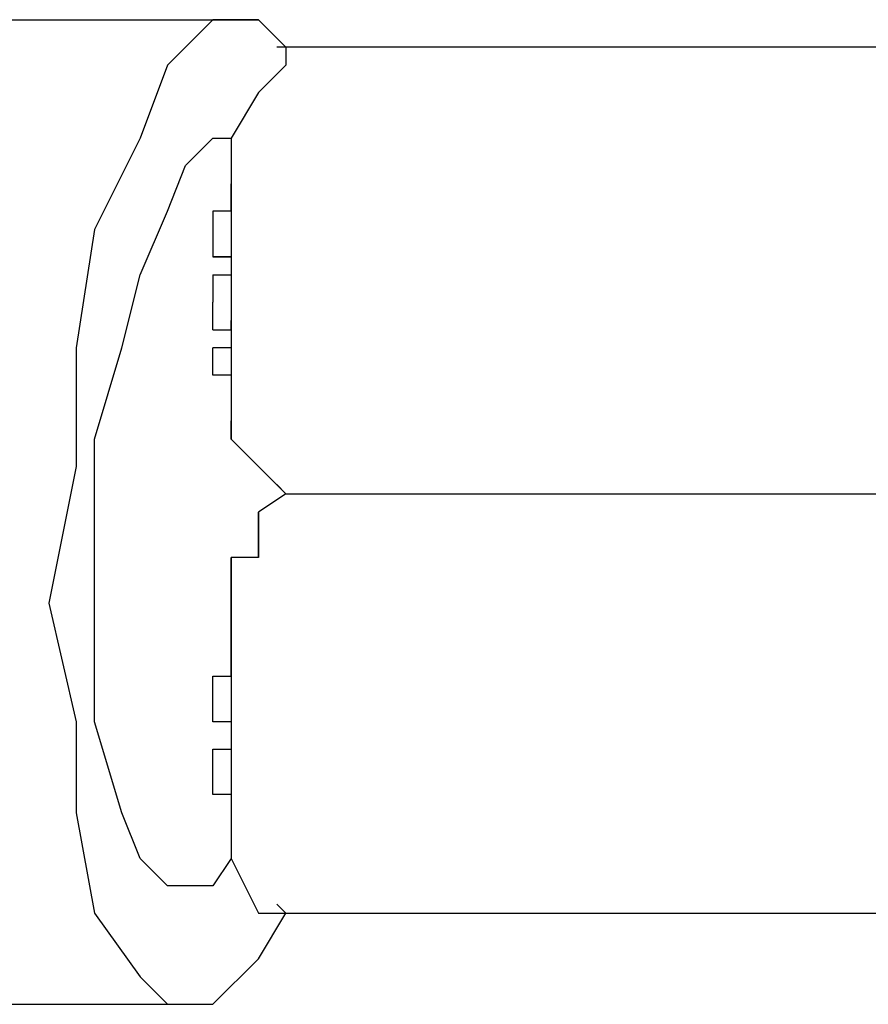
# Model space of a CAD drawing. Header units: millimetres. Extents: x 1114507 to 93926427, y 174473 to 817039.
# Tile 422 of 483: x 2214109 to 2214349, y 770409 to 770688. Entities that reach past the tile are written whole.
import ezdxf

# ---------------------------------------------------------------- set-up
doc = ezdxf.new("R2010")
doc.units = ezdxf.units.MM

msp = doc.modelspace()

# ---------------------------------------------------------------- linework, layer by layer
at = {"color": 7, "linetype": 'Continuous', "lineweight": -2, "elevation": -2718483}
for points in [[(2213688.04, 770687.97), (2214176.42, 770687.97), (2214176.42, 770687.97)], [(2214163.5, 770687.97), (2214150.58, 770675.05), (2214150.58, 770675.05)], [(2214176.42, 770687.97), (2214163.5, 770687.97), (2214163.5, 770687.97)], [(2214184.17, 770680.22), (2214176.42, 770687.97), (2214176.42, 770687.97)], [(2214184.17, 770680.22), (2214181.59, 770680.22), (2214181.59, 770680.22)], [(2214189.34, 770680.22), (2214184.17, 770680.22), (2214184.17, 770680.22)], [(2214184.17, 770680.22), (2214184.17, 770675.05), (2214184.17, 770675.05)], [(2214434.82, 770680.22), (2214189.34, 770680.22), (2214189.34, 770680.22)], [(2214150.58, 770675.05), (2214142.83, 770654.38), (2214142.83, 770654.38)], [(2214184.17, 770675.05), (2214176.42, 770667.3), (2214176.42, 770667.3)], [(2214176.42, 770667.3), (2214168.67, 770654.38), (2214168.67, 770654.38)], [(2214142.83, 770654.38), (2214129.91, 770628.54), (2214129.91, 770628.54)], [(2214155.75, 770646.62), (2214163.5, 770654.38), (2214163.5, 770654.38)], [(2214163.5, 770654.38), (2214168.67, 770654.38), (2214168.67, 770654.38)], [(2214168.67, 770654.38), (2214168.67, 770646.62), (2214168.67, 770646.62)], [(2214150.58, 770633.7), (2214155.75, 770646.62), (2214155.75, 770646.62)], [(2214168.67, 770646.62), (2214168.67, 770641.46), (2214168.67, 770641.46)], [(2214168.67, 770646.62), (2214168.67, 770641.46), (2214168.67, 770641.46)], [(2214168.67, 770633.7), (2214168.67, 770641.46), (2214168.67, 770641.46)], [(2214168.67, 770641.46), (2214168.67, 770633.7), (2214168.67, 770633.7)], [(2214142.83, 770615.62), (2214150.58, 770633.7), (2214150.58, 770633.7)], [(2214163.5, 770633.7), (2214163.5, 770628.54), (2214163.5, 770628.54)], [(2214168.67, 770633.7), (2214163.5, 770633.7), (2214163.5, 770633.7)], [(2214168.67, 770633.7), (2214168.67, 770620.78), (2214168.67, 770620.78)], [(2214129.91, 770628.54), (2214124.74, 770594.94), (2214124.74, 770594.94)], [(2214163.5, 770628.54), (2214163.5, 770620.78), (2214163.5, 770620.78)], [(2214163.5, 770620.78), (2214168.67, 770620.78), (2214168.67, 770620.78)], [(2214168.67, 770620.78), (2214163.5, 770620.78), (2214163.5, 770620.78)], [(2214168.67, 770620.78), (2214168.67, 770615.62), (2214168.67, 770615.62)], [(2214137.66, 770594.94), (2214142.83, 770615.62), (2214142.83, 770615.62)], [(2214163.5, 770615.62), (2214168.67, 770615.62), (2214168.67, 770615.62)], [(2214163.5, 770615.62), (2214163.5, 770607.86), (2214163.5, 770607.86)], [(2214168.67, 770615.62), (2214168.67, 770607.86), (2214168.67, 770607.86)], [(2214163.5, 770600.11), (2214163.5, 770607.86), (2214163.5, 770607.86)], [(2214168.67, 770607.86), (2214168.67, 770600.11), (2214168.67, 770600.11)], [(2214163.5, 770600.11), (2214163.5, 770602.7), (2214163.5, 770602.7)], [(2214163.5, 770600.11), (2214163.5, 770602.7), (2214163.5, 770602.7)], [(2214168.67, 770600.11), (2214168.67, 770602.7), (2214168.67, 770602.7)], [(2214168.67, 770600.11), (2214168.67, 770602.7), (2214168.67, 770602.7)], [(2214168.67, 770600.11), (2214168.67, 770602.7), (2214168.67, 770602.7)], [(2214168.67, 770600.11), (2214168.67, 770602.7), (2214168.67, 770602.7)], [(2214168.67, 770600.11), (2214168.67, 770602.7), (2214168.67, 770602.7)], [(2214163.5, 770600.11), (2214168.67, 770600.11), (2214168.67, 770600.11)], [(2214168.67, 770600.11), (2214168.67, 770594.94), (2214168.67, 770594.94)], [(2214168.67, 770600.11), (2214168.67, 770594.94), (2214168.67, 770594.94)], [(2214124.74, 770594.94), (2214124.74, 770561.35), (2214124.74, 770561.35)], [(2214129.91, 770569.1), (2214137.66, 770594.94), (2214137.66, 770594.94)], [(2214163.5, 770587.19), (2214163.5, 770594.94), (2214163.5, 770594.94)], [(2214168.67, 770594.94), (2214163.5, 770594.94), (2214163.5, 770594.94)], [(2214168.67, 770594.94), (2214168.67, 770587.19), (2214168.67, 770587.19)], [(2214168.67, 770587.19), (2214163.5, 770587.19), (2214163.5, 770587.19)], [(2214168.67, 770587.19), (2214168.67, 770582.02), (2214168.67, 770582.02)], [(2214168.67, 770582.02), (2214168.67, 770574.27), (2214168.67, 770574.27)], [(2214168.67, 770582.02), (2214168.67, 770574.27), (2214168.67, 770574.27)], [(2214168.67, 770569.1), (2214168.67, 770574.27), (2214168.67, 770574.27)], [(2214168.67, 770574.27), (2214168.67, 770569.1), (2214168.67, 770569.1)], [(2214129.91, 770535.51), (2214129.91, 770569.1), (2214129.91, 770569.1)], [(2214168.67, 770569.1), (2214176.42, 770561.35), (2214176.42, 770561.35)], [(2214124.74, 770561.35), (2214116.99, 770522.59), (2214116.99, 770522.59)], [(2214176.42, 770561.35), (2214184.17, 770553.6), (2214184.17, 770553.6)], [(2214184.17, 770553.6), (2214181.59, 770556.18), (2214181.59, 770556.18)], [(2214184.17, 770553.6), (2214181.59, 770556.18), (2214181.59, 770556.18)], [(2214184.17, 770553.6), (2214181.59, 770556.18), (2214181.59, 770556.18)], [(2214184.17, 770553.6), (2214181.59, 770556.18), (2214181.59, 770556.18)], [(2214184.17, 770553.6), (2214176.42, 770548.43), (2214176.42, 770548.43)], [(2214184.17, 770553.6), (2214434.82, 770553.6), (2214434.82, 770553.6)], [(2214176.42, 770540.68), (2214176.42, 770548.43), (2214176.42, 770548.43)], [(2214176.42, 770548.43), (2214176.42, 770540.68), (2214176.42, 770540.68)], [(2214176.42, 770535.51), (2214176.42, 770540.68), (2214176.42, 770540.68)], [(2214176.42, 770540.68), (2214176.42, 770535.51), (2214176.42, 770535.51)], [(2214129.91, 770509.67), (2214129.91, 770535.51), (2214129.91, 770535.51)], [(2214168.67, 770527.76), (2214168.67, 770535.51), (2214168.67, 770535.51)], [(2214176.42, 770535.51), (2214168.67, 770535.51), (2214168.67, 770535.51)], [(2214176.42, 770535.51), (2214168.67, 770535.51), (2214168.67, 770535.51)], [(2214168.67, 770535.51), (2214168.67, 770522.59), (2214168.67, 770522.59)], [(2214168.67, 770522.59), (2214168.67, 770527.76), (2214168.67, 770527.76)], [(2214116.99, 770522.59), (2214124.74, 770489), (2214124.74, 770489)], [(2214168.67, 770514.84), (2214168.67, 770522.59), (2214168.67, 770522.59)], [(2214168.67, 770522.59), (2214168.67, 770514.84), (2214168.67, 770514.84)], [(2214168.67, 770509.67), (2214168.67, 770514.84), (2214168.67, 770514.84)], [(2214168.67, 770514.84), (2214168.67, 770501.92), (2214168.67, 770501.92)], [(2214129.91, 770489), (2214129.91, 770509.67), (2214129.91, 770509.67)], [(2214168.67, 770501.92), (2214168.67, 770509.67), (2214168.67, 770509.67)], [(2214163.5, 770501.92), (2214168.67, 770501.92), (2214168.67, 770501.92)], [(2214163.5, 770494.17), (2214163.5, 770501.92), (2214163.5, 770501.92)], [(2214168.67, 770501.92), (2214168.67, 770489), (2214168.67, 770489)], [(2214163.5, 770494.17), (2214163.5, 770496.75), (2214163.5, 770496.75)], [(2214163.5, 770494.17), (2214163.5, 770496.75), (2214163.5, 770496.75)], [(2214163.5, 770489), (2214163.5, 770494.17), (2214163.5, 770494.17)], [(2214124.74, 770489), (2214124.74, 770463.16), (2214124.74, 770463.16)], [(2214137.66, 770463.16), (2214129.91, 770489), (2214129.91, 770489)], [(2214168.67, 770489), (2214163.5, 770489), (2214163.5, 770489)], [(2214168.67, 770489), (2214168.67, 770481.25), (2214168.67, 770481.25)], [(2214163.5, 770481.25), (2214168.67, 770481.25), (2214168.67, 770481.25)], [(2214163.5, 770476.08), (2214163.5, 770481.25), (2214163.5, 770481.25)], [(2214168.67, 770481.25), (2214168.67, 770468.33), (2214168.67, 770468.33)], [(2214163.5, 770468.33), (2214163.5, 770476.08), (2214163.5, 770476.08)], [(2214168.67, 770468.33), (2214163.5, 770468.33), (2214163.5, 770468.33)], [(2214168.67, 770468.33), (2214163.5, 770468.33), (2214163.5, 770468.33)], [(2214168.67, 770468.33), (2214168.67, 770455.41), (2214168.67, 770455.41)], [(2214124.74, 770463.16), (2214129.91, 770434.74), (2214129.91, 770434.74)], [(2214142.83, 770450.24), (2214137.66, 770463.16), (2214137.66, 770463.16)], [(2214168.67, 770455.41), (2214168.67, 770450.24), (2214168.67, 770450.24)], [(2214150.58, 770442.49), (2214142.83, 770450.24), (2214142.83, 770450.24)], [(2214168.67, 770450.24), (2214163.5, 770442.49), (2214163.5, 770442.49)], [(2214168.67, 770450.24), (2214176.42, 770434.74), (2214176.42, 770434.74)], [(2214163.5, 770442.49), (2214150.58, 770442.49), (2214150.58, 770442.49)], [(2214184.17, 770434.74), (2214181.59, 770437.32), (2214181.59, 770437.32)], [(2214129.91, 770434.74), (2214142.83, 770416.65), (2214142.83, 770416.65)], [(2214176.42, 770421.82), (2214184.17, 770434.74), (2214184.17, 770434.74)], [(2214176.42, 770434.74), (2214184.17, 770434.74), (2214184.17, 770434.74)], [(2214184.17, 770434.74), (2214434.82, 770434.74), (2214434.82, 770434.74)], [(2214163.5, 770408.9), (2214176.42, 770421.82), (2214176.42, 770421.82)], [(2214142.83, 770416.65), (2214150.58, 770408.9), (2214150.58, 770408.9)], [(2213667.37, 770408.9), (2214150.58, 770408.9), (2214150.58, 770408.9)], [(2214150.58, 770408.9), (2214163.5, 770408.9), (2214163.5, 770408.9)]]:
    msp.add_lwpolyline(points, dxfattribs=at)
for points in [[(2214176.42, 770667.3), (2214176.42, 770667.3)], [(2214176.42, 770667.3), (2214176.42, 770667.3)], [(2214168.67, 770646.62), (2214168.67, 770646.62)], [(2214168.67, 770646.62), (2214168.67, 770646.62)], [(2214168.67, 770646.62), (2214168.67, 770646.62)], [(2214168.67, 770646.62), (2214168.67, 770646.62)], [(2214168.67, 770641.46), (2214168.67, 770641.46)], [(2214168.67, 770641.46), (2214168.67, 770641.46)], [(2214163.5, 770633.7), (2214163.5, 770633.7)], [(2214163.5, 770633.7), (2214163.5, 770633.7)], [(2214168.67, 770633.7), (2214168.67, 770633.7)], [(2214168.67, 770633.7), (2214168.67, 770633.7)], [(2214168.67, 770633.7), (2214168.67, 770633.7)], [(2214168.67, 770633.7), (2214168.67, 770633.7)], [(2214168.67, 770633.7), (2214168.67, 770633.7)], [(2214168.67, 770633.7), (2214168.67, 770633.7)], [(2214168.67, 770633.7), (2214168.67, 770633.7)], [(2214163.5, 770628.54), (2214163.5, 770628.54)], [(2214163.5, 770628.54), (2214163.5, 770628.54)], [(2214163.5, 770620.78), (2214163.5, 770620.78)], [(2214163.5, 770620.78), (2214163.5, 770620.78)], [(2214163.5, 770620.78), (2214163.5, 770620.78)], [(2214163.5, 770620.78), (2214163.5, 770620.78)], [(2214168.67, 770620.78), (2214168.67, 770620.78)], [(2214168.67, 770620.78), (2214168.67, 770620.78)], [(2214168.67, 770620.78), (2214168.67, 770620.78)], [(2214168.67, 770620.78), (2214168.67, 770620.78)], [(2214163.5, 770615.62), (2214163.5, 770615.62)], [(2214163.5, 770615.62), (2214163.5, 770615.62)], [(2214168.67, 770615.62), (2214168.67, 770615.62)], [(2214168.67, 770615.62), (2214168.67, 770615.62)], [(2214163.5, 770607.86), (2214163.5, 770607.86)], [(2214163.5, 770607.86), (2214163.5, 770607.86)], [(2214163.5, 770594.94), (2214163.5, 770594.94)], [(2214168.67, 770587.19), (2214168.67, 770587.19)], [(2214168.67, 770587.19), (2214168.67, 770587.19)], [(2214168.67, 770587.19), (2214168.67, 770587.19)], [(2214168.67, 770587.19), (2214168.67, 770587.19)], [(2214168.67, 770587.19), (2214168.67, 770587.19)], [(2214168.67, 770587.19), (2214168.67, 770587.19)], [(2214168.67, 770582.02), (2214168.67, 770582.02)], [(2214168.67, 770582.02), (2214168.67, 770582.02)], [(2214168.67, 770582.02), (2214168.67, 770582.02)], [(2214168.67, 770574.27), (2214168.67, 770574.27)], [(2214168.67, 770574.27), (2214168.67, 770574.27)], [(2214168.67, 770574.27), (2214168.67, 770574.27)], [(2214168.67, 770569.1), (2214168.67, 770569.1)], [(2214168.67, 770569.1), (2214168.67, 770569.1)], [(2214168.67, 770569.1), (2214168.67, 770569.1)], [(2214168.67, 770569.1), (2214168.67, 770569.1)], [(2214168.67, 770569.1), (2214168.67, 770569.1)], [(2214176.42, 770548.43), (2214176.42, 770548.43)], [(2214176.42, 770548.43), (2214176.42, 770548.43)], [(2214176.42, 770548.43), (2214176.42, 770548.43)], [(2214176.42, 770540.68), (2214176.42, 770540.68)], [(2214176.42, 770540.68), (2214176.42, 770540.68)], [(2214176.42, 770540.68), (2214176.42, 770540.68)], [(2214168.67, 770535.51), (2214168.67, 770535.51)], [(2214168.67, 770535.51), (2214168.67, 770535.51)], [(2214168.67, 770535.51), (2214168.67, 770535.51)], [(2214168.67, 770535.51), (2214168.67, 770535.51)], [(2214168.67, 770535.51), (2214168.67, 770535.51)], [(2214168.67, 770535.51), (2214168.67, 770535.51)], [(2214168.67, 770535.51), (2214168.67, 770535.51)], [(2214168.67, 770535.51), (2214168.67, 770535.51)], [(2214176.42, 770535.51), (2214176.42, 770535.51)], [(2214176.42, 770535.51), (2214176.42, 770535.51)], [(2214176.42, 770535.51), (2214176.42, 770535.51)], [(2214168.67, 770527.76), (2214168.67, 770527.76)], [(2214168.67, 770527.76), (2214168.67, 770527.76)], [(2214168.67, 770522.59), (2214168.67, 770522.59)], [(2214168.67, 770522.59), (2214168.67, 770522.59)], [(2214168.67, 770522.59), (2214168.67, 770522.59)], [(2214168.67, 770522.59), (2214168.67, 770522.59)], [(2214168.67, 770522.59), (2214168.67, 770522.59)], [(2214168.67, 770522.59), (2214168.67, 770522.59)], [(2214168.67, 770522.59), (2214168.67, 770522.59)], [(2214168.67, 770522.59), (2214168.67, 770522.59)], [(2214168.67, 770522.59), (2214168.67, 770522.59)], [(2214168.67, 770522.59), (2214168.67, 770522.59)], [(2214168.67, 770522.59), (2214168.67, 770522.59)], [(2214168.67, 770522.59), (2214168.67, 770522.59)], [(2214168.67, 770522.59), (2214168.67, 770522.59)], [(2214168.67, 770522.59), (2214168.67, 770522.59)], [(2214168.67, 770514.84), (2214168.67, 770514.84)], [(2214168.67, 770514.84), (2214168.67, 770514.84)], [(2214168.67, 770509.67), (2214168.67, 770509.67)], [(2214168.67, 770509.67), (2214168.67, 770509.67)], [(2214168.67, 770509.67), (2214168.67, 770509.67)], [(2214168.67, 770501.92), (2214168.67, 770501.92)], [(2214168.67, 770501.92), (2214168.67, 770501.92)], [(2214168.67, 770501.92), (2214168.67, 770501.92)], [(2214168.67, 770501.92), (2214168.67, 770501.92)], [(2214168.67, 770501.92), (2214168.67, 770501.92)], [(2214168.67, 770501.92), (2214168.67, 770501.92)], [(2214163.5, 770489), (2214163.5, 770489)], [(2214163.5, 770489), (2214163.5, 770489)], [(2214168.67, 770489), (2214168.67, 770489)], [(2214168.67, 770489), (2214168.67, 770489)], [(2214168.67, 770489), (2214168.67, 770489)], [(2214163.5, 770481.25), (2214163.5, 770481.25)], [(2214163.5, 770481.25), (2214163.5, 770481.25)], [(2214163.5, 770481.25), (2214163.5, 770481.25)], [(2214168.67, 770481.25), (2214168.67, 770481.25)], [(2214163.5, 770476.08), (2214163.5, 770476.08)], [(2214163.5, 770476.08), (2214163.5, 770476.08)], [(2214163.5, 770468.33), (2214163.5, 770468.33)], [(2214163.5, 770468.33), (2214163.5, 770468.33)], [(2214163.5, 770468.33), (2214163.5, 770468.33)], [(2214168.67, 770468.33), (2214168.67, 770468.33)], [(2214168.67, 770468.33), (2214168.67, 770468.33)], [(2214168.67, 770468.33), (2214168.67, 770468.33)], [(2214168.67, 770468.33), (2214168.67, 770468.33)], [(2214168.67, 770450.24), (2214168.67, 770450.24)], [(2214168.67, 770450.24), (2214168.67, 770450.24)]]:
    msp.add_lwpolyline(points, close=True, dxfattribs=at)
at = {"color": 7, "linetype": 'Continuous', "lineweight": 20, "elevation": -2718483}
msp.add_lwpolyline([(2214184.17, 770553.6), (2214181.59, 770556.18), (2214181.59, 770556.18)], dxfattribs=at)

doc.saveas('drawing.dxf')
